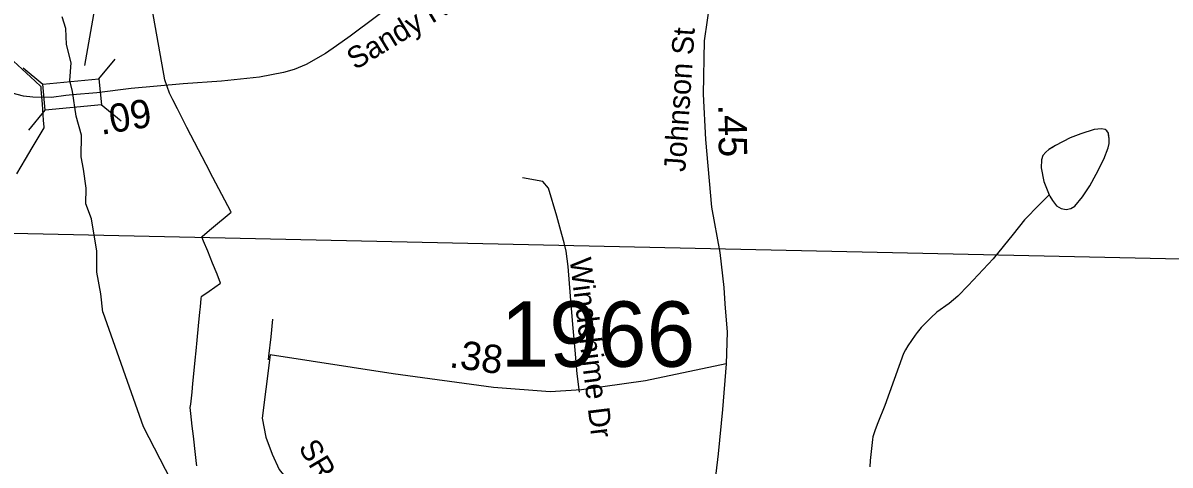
# Model space of a CAD drawing. Extents: x 1662474 to 1856135, y 779280 to 917889.
# Drawn here: x 1697773 to 1702825, y 839326 to 841274 of the extents above; entities that cross this region are included whole.
import ezdxf

# ---------------------------------------------------------------- set-up
doc = ezdxf.new("R2010")
doc.units = 0
for name, color, linetype in [('Cogo Default Point CELL', 7, 'Continuous'), ('Exist Boundary Political City Limit New', 7, 'Continuous'), ('Exist Hydrographic Creek Single Shore', 7, 'Continuous'), ('Exist Hydrographic Misc Water Feature', 7, 'Continuous'), ('Exist Road Non-System Type 51', 7, 'Continuous'), ('Exist Road Non-System Type 51 Label', 7, 'Continuous'), ('Exist Road Secondary Mileage Tenths English Label', 7, 'Continuous'), ('Exist Road Secondary Structure Standard Bridge CELL', 7, 'Continuous'), ('Exist Road Secondary Structure Standard Bridge Number Label', 7, 'Continuous'), ('Exist Road Secondary Type 51 Attributed', 7, 'Continuous'), ('Exist Road Secondary Type 51 Label', 7, 'Continuous'), ('Exist Utilities Electrical Transmission Line', 7, 'Continuous'), ('Map Preparation Boundary City Limit Buffer Line', 7, 'Continuous'), ('Prop DGN Element Guardrail', 7, 'Continuous')]:
    doc.layers.add(name, color=color, linetype=linetype)

msp = doc.modelspace()

# ---------------------------------------------------------------- linework, layer by layer
at = {"layer": 'Exist Boundary Political City Limit New'}
for points in [[(1698538.8, 839322.6), (1698537.6, 839332.7), (1698533.2, 839371.8), (1698524, 839453.8), (1698519.1, 839497.4), (1698513, 839552.5), (1698510, 839578.9), (1698512.1, 839594.8), (1698515.6, 839620.6), (1698518.2, 839647.2), (1698522, 839685.3), (1698524.8, 839713.6), (1698532, 839787.6), (1698536.1, 839828.7), (1698540.8, 839876.2), (1698547, 839938.9), (1698552.9, 839999.4), (1698555.4, 840023.6), (1698558.9, 840059.7), (1698559.8, 840069.1), (1698561.2, 840070.1), (1698593.2, 840092.4), (1698643.9, 840127.6), (1698628.4, 840166.9), (1698608.9, 840215.8), (1698587.8, 840267.6), (1698569.2, 840312.6), (1698561.4, 840331.8), (1698564.8, 840334.5), (1698604, 840367.5), (1698689.9, 840439.6), (1698688.4, 840442.6), (1698675.4, 840467.5), (1698609.8, 840593.5), (1698580.2, 840650.2), (1698495.2, 840813.5), (1698453.8, 840894.8), (1698433, 840935.7), (1698418.1, 840964.8), (1698397.8, 841023.2), (1698327.1, 841419.1)], [(1697712.9, 841122.9), (1697826.6, 841017.4), (1697851.9, 840994.1), (1697852.6, 840980.2), (1697857.9, 840916.1), (1697863.1, 840845.8), (1697865.5, 840814.3), (1697865.6, 840811.9), (1697813.1, 840722.9), (1697783.6, 840673.1), (1697745.4, 840608.4)]]:
    msp.add_lwpolyline(points, dxfattribs=at)
at = {"layer": 'Exist Hydrographic Creek Single Shore'}
for points in [[(1698125.8, 840000.1), (1698116.6, 840080.4), (1698099, 840175.6), (1698099.5, 840268.6), (1698074.6, 840411.3), (1698050.4, 840476.9), (1698051.2, 840545.2), (1698039.4, 840630.2), (1698029.4, 840684), (1698032, 840779), (1698008.1, 840863.6), (1697992.1, 840971.7), (1697979.2, 841020.5), (1697985.9, 841097.4), (1697965.6, 841178.2), (1697963, 841249.1), (1697946.8, 841300.5)], [(1698125.8, 840000.1), (1698302.6, 839496.2), (1698546.5, 839023.1), (1698623.6, 838903.2), (1698699, 838800), (1698824.1, 838616), (1698886.9, 838529.1), (1698965.9, 838430.8), (1698990.2, 838396.6), (1699049.1, 838289.8), (1699079.2, 838254.1), (1699139.4, 838211.3), (1699180.4, 838181.6), (1699273.5, 838096.4), (1699322, 838051.5), (1699378.2, 837992.1), (1699459.6, 837920), (1699526.2, 837868.2), (1699681.4, 837729.9), (1699724.9, 837691.6), (1699746.8, 837675.6), (1699807.4, 837618.7), (1699876.4, 837561.4)]]:
    msp.add_lwpolyline(points, dxfattribs=at)
at = {"layer": 'Exist Hydrographic Misc Water Feature'}
for points in [[(1702292.9, 840516), (1702295, 840510.2), (1702306.8, 840491.9), (1702324.2, 840467.7), (1702345.1, 840455.8), (1702368, 840451.3), (1702387.9, 840455.7), (1702406.3, 840466.9), (1702439.2, 840508.1), (1702471.6, 840555.8), (1702500, 840607.8), (1702533, 840673.6), (1702551.9, 840723.3), (1702556.1, 840742.9), (1702556.2, 840765), (1702554.5, 840781.5), (1702553.8, 840788.9), (1702546.7, 840798.8), (1702538.9, 840804.8), (1702522.7, 840807.5), (1702490.8, 840804.1), (1702432.5, 840784.7), (1702384.4, 840767.7), (1702319.9, 840734.5), (1702303.9, 840724.2), (1702290.4, 840716.3), (1702277.4, 840705), (1702265.3, 840690.5), (1702259.1, 840670.9), (1702257.8, 840634.9), (1702269.8, 840574.7), (1702281.4, 840546.6), (1702292.9, 840516)], [(1702292.9, 840516), (1702295, 840510.2), (1702306.8, 840491.9), (1702324.2, 840467.7), (1702345.1, 840455.8), (1702368, 840451.3), (1702387.9, 840455.7), (1702406.3, 840466.9), (1702439.2, 840508.1), (1702471.6, 840555.8), (1702500, 840607.8), (1702533, 840673.6), (1702551.9, 840723.3), (1702556.1, 840742.9), (1702556.2, 840765), (1702553.8, 840788.9), (1702546.7, 840798.8), (1702538.9, 840804.8), (1702522.7, 840807.5), (1702490.8, 840804.1), (1702432.5, 840784.7), (1702384.4, 840767.7), (1702319.9, 840734.5), (1702290.4, 840716.3), (1702277.4, 840705), (1702265.3, 840690.5), (1702259.1, 840670.9), (1702257.8, 840634.9), (1702269.8, 840574.7), (1702292.9, 840516)], [(1702292.9, 840516), (1702250.4, 840473.4), (1702183.5, 840405.8), (1702134.7, 840342.8), (1702045.3, 840233.8), (1701935.5, 840117), (1701890.6, 840069.6), (1701852.1, 840038.3), (1701797.8, 839999.2), (1701771.4, 839975.1), (1701729.2, 839931.7), (1701710.9, 839909.9), (1701702.6, 839898.6), (1701670.2, 839850.8), (1701660, 839833), (1701651.7, 839816.7), (1701569.2, 839587.8), (1701538.4, 839512.1), (1701526, 839480.4), (1701515.7, 839450.2), (1701513.9, 839437.9), (1701504.7, 839346.3), (1701502.4, 839318.4)]]:
    msp.add_lwpolyline(points, dxfattribs=at)
at = {"layer": 'Exist Road Non-System Type 51'}
for points in [[(1700223.6, 839646.4), (1700214.4, 839728.1), (1700204.9, 839832.2), (1700195.5, 839944.9), (1700184.8, 840070.6), (1700174.8, 840201), (1700165.9, 840267.9), (1700156.1, 840305.5), (1700146.6, 840341.9), (1700123.9, 840423.1), (1700087.4, 840546.2), (1700062.4, 840575.2), (1699972.6, 840590.8)], [(1698872.6, 839968.2), (1698865.4, 839890.2), (1698854.1, 839805.8), (1698853, 839788.9)]]:
    msp.add_lwpolyline(points, dxfattribs=at)
at = {"layer": 'Exist Road Secondary Structure Standard Bridge CELL'}
for p, q in [((1698107.9, 841027.4), (1698180.1, 841114.6)), ((1697773.9, 841076.7), (1697861.1, 841004.6)), ((1697799.9, 840802.1), (1697872, 840889.3)), ((1698118.6, 840914.7), (1698205.8, 840842.6))]:
    msp.add_line(p, q, dxfattribs=at)
msp.add_lwpolyline([(1697861.1, 841004.6), (1698107.9, 841027.9), (1698118.8, 840912.6), (1697872, 840889.3)], close=True, dxfattribs=at)
at = {"layer": 'Exist Road Secondary Structure Standard Bridge Number Label'}
msp.add_line((1698046.6, 841086.4), (1698465.9, 843485.8), dxfattribs=at)
at = {"layer": 'Exist Road Secondary Type 51 Attributed'}
for points in [[(1700968.9, 842154.1), (1700922.5, 842142), (1700884.5, 842131.8), (1700753.5, 842078.4), (1700477.5, 841948.5), (1700194.3, 841824.1), (1699997.6, 841739.5), (1699890.8, 841683.8), (1699789.2, 841631.9), (1699671.7, 841559.4), (1699214.1, 841216.3), (1699154, 841172.8), (1699106.3, 841139.6), (1699020, 841090.1), (1698968.2, 841069.4), (1698920.5, 841054.9), (1698815.5, 841035.4), (1698647.4, 841017), (1698478.9, 841005.5), (1698249.6, 840985.5), (1698098.8, 840966.6), (1697991.4, 840957.4)], [(1700968.9, 842154.1), (1700941.1, 842103.9), (1700909.5, 841984.2), (1700857.6, 841730.1), (1700799.9, 841379.1), (1700773.7, 841195.7), (1700768.4, 840959.9), (1700778.9, 840760.8), (1700805.1, 840462.1), (1700841.8, 840263), (1700860.2, 840107.7), (1700864.6, 840035.7), (1700874.3, 839910.9), (1700870.6, 839772.1)], [(1697991.4, 840957.4), (1697962.5, 840954), (1697899, 840944.8), (1697816.3, 840947.1), (1697775.4, 840950.6), (1697725.3, 840964.3), (1697662, 840989.5)], [(1698862.5, 839811.6), (1698842.4, 839660.4), (1698826.8, 839533.1), (1698842.4, 839449.2), (1698870.3, 839374.6), (1698901.4, 839306.3), (1698951.2, 839244.1), (1699050.6, 839150.9), (1699094.2, 839095), (1699128.4, 839023.5), (1699178.1, 838936.6), (1699308.6, 838725.3), (1699386.4, 838638.3), (1699485.8, 838576.2), (1699622.6, 838560.6)], [(1700870.6, 839772.1), (1700515.4, 839697.7), (1700233.7, 839657.3), (1700095.1, 839649.1), (1699845.2, 839667.2), (1699404.4, 839727.4), (1698862.5, 839811.6)], [(1700870.6, 839772.1), (1700854.2, 839570.9), (1700834.9, 839374.9), (1700795.1, 839042.2), (1700773.3, 838762.7), (1700763.1, 838673.3), (1700739.2, 838451.9), (1700723.6, 838301.5), (1700658.3, 838081), (1700583.7, 837903.9), (1700527.8, 837792), (1700456.3, 837701.9), (1700276.9, 837513.1), (1700107.7, 837332.9)]]:
    msp.add_lwpolyline(points, dxfattribs=at)
at = {"layer": 'Exist Utilities Electrical Transmission Line'}
msp.add_line((1704475.7, 840197.4), (1697457.4, 840352.2), dxfattribs=at)
at = {"layer": 'Map Preparation Boundary City Limit Buffer Line'}
for points in [[(1698538.8, 839322.6), (1698537.6, 839332.7), (1698533.2, 839371.8), (1698524, 839453.8), (1698519.1, 839497.4), (1698513, 839552.5), (1698510, 839578.9), (1698512.1, 839594.8), (1698515.6, 839620.6), (1698518.2, 839647.2), (1698522, 839685.3), (1698524.8, 839713.6), (1698532, 839787.6), (1698536.1, 839828.7), (1698540.8, 839876.2), (1698547, 839938.9), (1698552.9, 839999.4), (1698555.4, 840023.6), (1698558.9, 840059.7), (1698559.8, 840069.1), (1698561.2, 840070.1), (1698593.2, 840092.4), (1698643.9, 840127.6), (1698628.4, 840166.9), (1698608.9, 840215.8), (1698587.8, 840267.6), (1698569.2, 840312.6), (1698561.4, 840331.8), (1698564.8, 840334.5), (1698604, 840367.5), (1698689.9, 840439.6), (1698688.4, 840442.6), (1698675.4, 840467.5), (1698609.8, 840593.5), (1698580.2, 840650.2), (1698495.2, 840813.5), (1698453.8, 840894.8), (1698433, 840935.7), (1698418.1, 840964.8), (1698397.8, 841023.2), (1698327.1, 841419.1)], [(1697712.9, 841122.9), (1697826.6, 841017.4), (1697851.9, 840994.1), (1697852.6, 840980.2), (1697857.9, 840916.1), (1697863.1, 840845.8), (1697865.5, 840814.3), (1697865.6, 840811.9), (1697813.1, 840722.9), (1697783.6, 840673.1), (1697745.4, 840608.4)]]:
    msp.add_lwpolyline(points, dxfattribs=at)

# ---------------------------------------------------------------- texts
at = {"layer": 'Cogo Default Point CELL'}
msp.add_text('1966', height=288, dxfattribs=at).set_placement((1699876.7, 839759))
at = {"layer": 'Exist Road Non-System Type 51 Label'}
msp.add_text('Windchime Dr', height=95, rotation=276.9331, dxfattribs=at).set_placement((1700180.7, 840234.1))
at = {"layer": 'Exist Road Secondary Mileage Tenths English Label'}
for s, rotation, p in [('.09', 9.3433, (1698118, 840780.6)), ('.45', 270.7907, (1700834.9, 840914.1))]:
    msp.add_text(s, height=125, rotation=rotation, dxfattribs=at).set_placement(p)
at = {"layer": 'Exist Road Secondary Type 51 Label'}
for s, rotation, p in [('Sandy Ridge Rd', 31.2412, (1699236.5, 841064.6)), ('Johnson St', 86.2169, (1700690.2, 840615.8)), ('SR#1968', 300.6889, (1698984.4, 839403.7))]:
    msp.add_text(s, height=95, rotation=rotation, dxfattribs=at).set_placement(p)
at = {"layer": 'Prop DGN Element Guardrail'}
msp.add_text('.38', height=125, rotation=352.2251, dxfattribs=at).set_placement((1699647.4, 839757.3))

doc.saveas('drawing.dxf')
